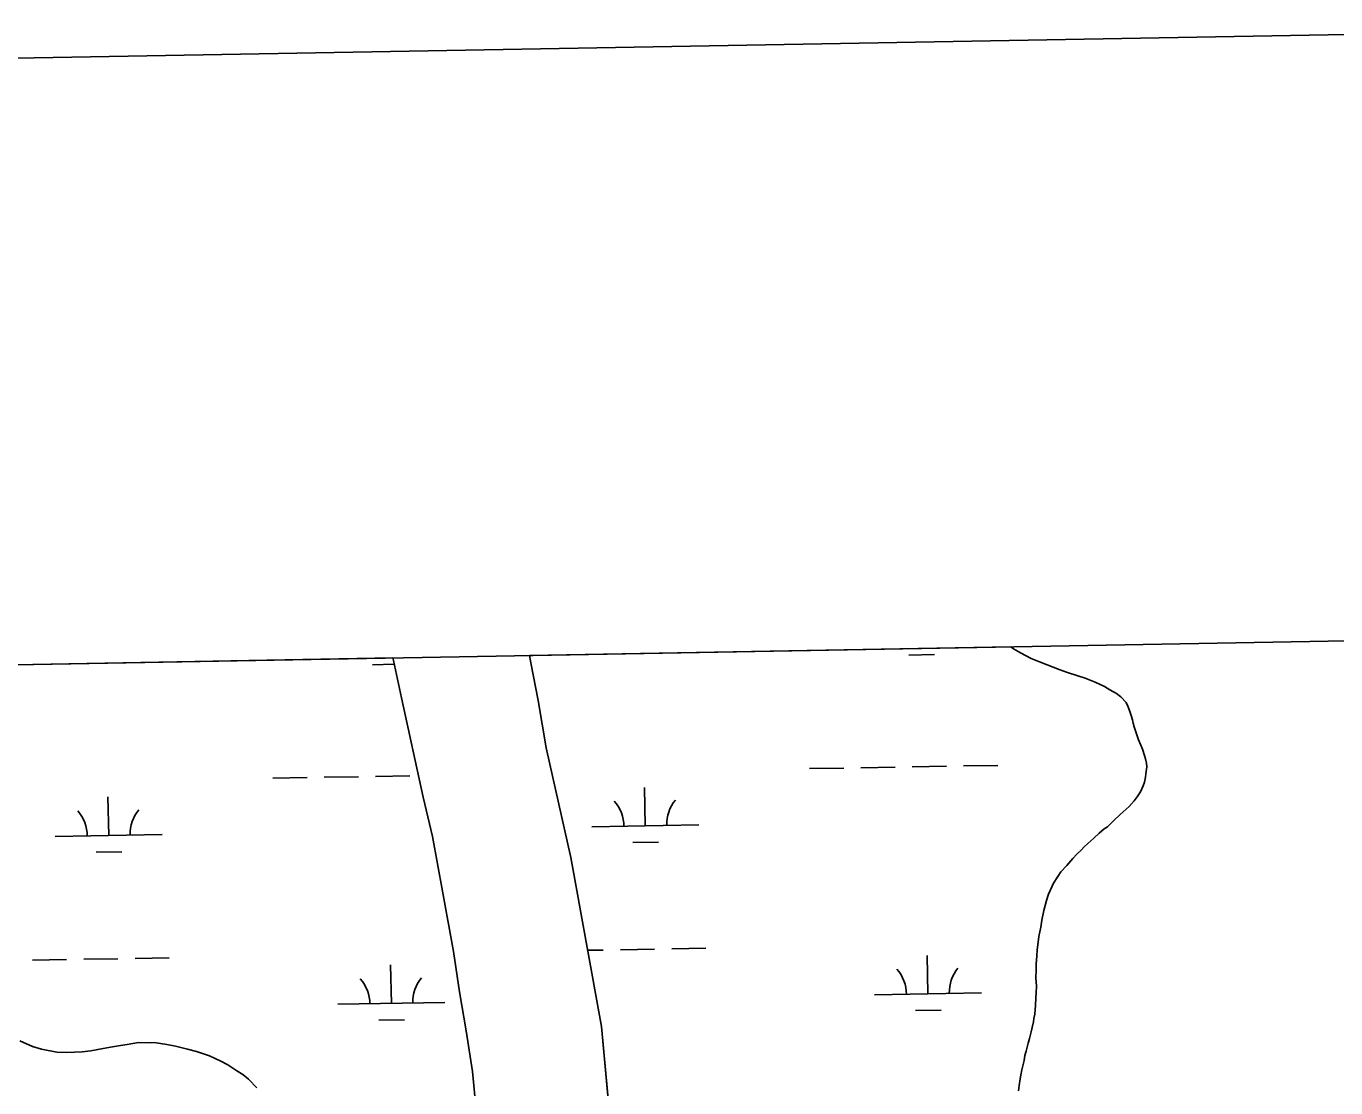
# Model space of a CAD drawing. Extents: x 3914892 to 3953151, y 242587 to 268572.
# Drawn here: x 3919221 to 3920446, y 265811 to 266804 of the extents above; entities that cross this region are included whole.
import ezdxf

# ---------------------------------------------------------------- set-up
doc = ezdxf.new("R2010")
doc.units = 0
for name, color, linetype in [('V-ANNO-SYMB', 7, 'Continuous'), ('V-GRID-FRAM', 7, 'Continuous'), ('V-TOPO-SHOR', 7, 'Continuous'), ('V-WETL-SWMP', 7, 'Continuous')]:
    doc.layers.add(name, color=color, linetype=linetype)

msp = doc.modelspace()

# ---------------------------------------------------------------- linework, layer by layer
at = {"layer": 'V-ANNO-SYMB'}
msp.add_lwpolyline([(3918645.8, 243844), (3951723.7, 244435.8), (3951313.8, 267348.7), (3918235.9, 266756.9), (3918645.8, 243844)], dxfattribs=at)
at = {"layer": 'V-GRID-FRAM'}
msp.add_lwpolyline([(3918836.6, 266200.2), (3950733.3, 266770.9), (3951066.5, 248591.3), (3919153.9, 248020.4), (3918836.6, 266200.2)], dxfattribs=at)
at = {"layer": 'V-TOPO-SHOR'}
for points in [[(3919642.2, 265790.3), (3919638.7, 265826.2), (3919632.7, 265864.4), (3919626.6, 265901), (3919620.8, 265938.6), (3919610.7, 265995), (3919601.4, 266046.2), (3919592.7, 266082.9), (3919572.2, 266176), (3919564.7, 266211), (3919564.3, 266213.3)], [(3919770.8, 265743.4), (3919759.4, 265868.4), (3919730.7, 266026.5), (3919707.6, 266129.2), (3919700.1, 266173.4), (3919693.3, 266208.8), (3919691.9, 266215.6)]]:
    msp.add_lwpolyline(points, dxfattribs=at)
at = {"layer": 'V-WETL-SWMP'}
for p, q in [((3919691.9, 266215.6), (3920142.3, 266223.6)), ((3920142.3, 266223.6), (3920144.6, 266221.8)), ((3918836.6, 266200.2), (3919564.3, 266213.3)), ((3919564.3, 266213.3), (3919564.7, 266211)), ((3919564.7, 266211), (3919572.2, 266176)), ((3919693.3, 266208.8), (3919691.9, 266215.6)), ((3920046.9, 266216), (3920070.9, 266216.4)), ((3920144.6, 266221.8), (3920151.2, 266218.1)), ((3920151.2, 266218.1), (3920161.2, 266212.9)), ((3920161.2, 266212.9), (3920168.9, 266209.5)), ((3919545.1, 266207), (3919565.5, 266207.4)), ((3919700.1, 266173.4), (3919693.3, 266208.8)), ((3920168.9, 266209.5), (3920176.2, 266206.8)), ((3920176.2, 266206.8), (3920187.3, 266202.6)), ((3920187.3, 266202.6), (3920194.3, 266199.9)), ((3920194.3, 266199.9), (3920204.7, 266196.5)), ((3920204.7, 266196.5), (3920211.7, 266194.5)), ((3920211.7, 266194.5), (3920221.1, 266190.7)), ((3920221.1, 266190.7), (3920229.7, 266186.6)), ((3920229.7, 266186.6), (3920234.9, 266183.6)), ((3919572.2, 266176), (3919592.7, 266082.9)), ((3920234.9, 266183.6), (3920241.1, 266179.9)), ((3920241.1, 266179.9), (3920244.9, 266177)), ((3920244.9, 266177), (3920250, 266171.5)), ((3919707.6, 266129.2), (3919700.1, 266173.4)), ((3920250, 266171.5), (3920251.7, 266168.3)), ((3920251.7, 266168.3), (3920253.3, 266164)), ((3920253.3, 266164), (3920254.6, 266159.4)), ((3920254.6, 266159.4), (3920255.9, 266155.5)), ((3920255.9, 266155.5), (3920256.5, 266152.3)), ((3920256.5, 266152.3), (3920257.4, 266148.8)), ((3920257.4, 266148.8), (3920258.4, 266145.9)), ((3920258.4, 266145.9), (3920260.3, 266140.3)), ((3920260.3, 266140.3), (3920261.6, 266136.7)), ((3919730.7, 266026.5), (3919707.6, 266129.2)), ((3920261.6, 266136.7), (3920263.6, 266131.7)), ((3920263.6, 266131.7), (3920265.2, 266127.8)), ((3920265.2, 266127.8), (3920267.2, 266122.1)), ((3920097.9, 266112.3), (3920129.9, 266112.8)), ((3920267.2, 266122.1), (3920268.1, 266118.9)), ((3920268.1, 266118.9), (3920269.1, 266114.7)), ((3920269.1, 266114.7), (3920269.3, 266111.5)), ((3919452.1, 266100.7), (3919484.1, 266101.3)), ((3919500.1, 266101.6), (3919532.1, 266102.1)), ((3919548.1, 266102.4), (3919580.1, 266103)), ((3919954, 266109.7), (3919986, 266110.3)), ((3920002, 266110.5), (3920034, 266111.1)), ((3920049.9, 266111.4), (3920081.9, 266112)), ((3920268, 266101.7), (3920267.1, 266097.1)), ((3920268.4, 266104.8), (3920268, 266101.7)), ((3920269.3, 266111.5), (3920268.4, 266104.8)), ((3919800.3, 266056.2), (3919799.7, 266092.2)), ((3920263.3, 266088.1), (3920260.4, 266083.3)), ((3920266, 266093.7), (3920263.3, 266088.1)), ((3920267.1, 266097.1), (3920266, 266093.7)), ((3919298.5, 266047.2), (3919297.8, 266083.2)), ((3919592.7, 266082.9), (3919601.4, 266046.2)), ((3920257.5, 266079.5), (3920252.7, 266074.4)), ((3920260.4, 266083.3), (3920257.5, 266079.5)), ((3920244.1, 266066.5), (3920238.6, 266061.1)), ((3920247.3, 266069.3), (3920244.1, 266066.5)), ((3920252.7, 266074.4), (3920247.3, 266069.3)), ((3919750.3, 266055.3), (3919850.3, 266057.1)), ((3920229.6, 266053.3), (3920224.9, 266049.2)), ((3920232.5, 266055.3), (3920229.6, 266053.3)), ((3920236.1, 266058.7), (3920232.5, 266055.3)), ((3920238.6, 266061.1), (3920236.1, 266058.7)), ((3919248.5, 266046.3), (3919348.5, 266048.1)), ((3919601.4, 266046.2), (3919610.7, 265995)), ((3919788.6, 266040.5), (3919812.6, 266041)), ((3920214.1, 266039.7), (3920210.8, 266036.6)), ((3920219.8, 266044.8), (3920214.1, 266039.7)), ((3920224.9, 266049.2), (3920219.8, 266044.8)), ((3919286.8, 266031.6), (3919310.8, 266032)), ((3920203.9, 266029.8), (3920200.3, 266025.6)), ((3920208.2, 266033.8), (3920203.9, 266029.8)), ((3920210.8, 266036.6), (3920208.2, 266033.8)), ((3919759.4, 265868.4), (3919730.7, 266026.5)), ((3920194.4, 266019.1), (3920189, 266013.3)), ((3920200.3, 266025.6), (3920194.4, 266019.1)), ((3920182, 266002.6), (3920180.8, 265999.9)), ((3920186, 266008.8), (3920182, 266002.6)), ((3920189, 266013.3), (3920186, 266008.8)), ((3919610.7, 265995), (3919620.8, 265938.6)), ((3920177.4, 265992.2), (3920175.5, 265986.3)), ((3920180.8, 265999.9), (3920177.4, 265992.2)), ((3920175.5, 265986.3), (3920173.1, 265976.9)), ((3920171.1, 265967.8), (3920170.2, 265961.5)), ((3920173.1, 265976.9), (3920171.1, 265967.8)), ((3920170.2, 265961.5), (3920168.5, 265952.7)), ((3919825, 265941.2), (3919857, 265941.8)), ((3920167.7, 265947.5), (3920166.7, 265940.1)), ((3920168.5, 265952.7), (3920167.7, 265947.5)), ((3919227.1, 265930.5), (3919259.1, 265931.1)), ((3919275.1, 265931.3), (3919307.1, 265931.9)), ((3919323.1, 265932.2), (3919355.1, 265932.8)), ((3919620.8, 265938.6), (3919626.6, 265901)), ((3919746.5, 265939.8), (3919761, 265940)), ((3919777, 265940.3), (3919809, 265940.9)), ((3920064.6, 265899), (3920064, 265935)), ((3920166.6, 265934.5), (3920166, 265926.8)), ((3920166.7, 265940.1), (3920166.6, 265934.5)), ((3919562.8, 265890.1), (3919562.1, 265926)), ((3920165.8, 265921.9), (3920165.6, 265913.8)), ((3920166, 265926.8), (3920165.8, 265921.9)), ((3920165.6, 265913.8), (3920166.1, 265906.4)), ((3920166.1, 265906.4), (3920165.9, 265899.7)), ((3919626.6, 265901), (3919632.7, 265864.4)), ((3920014.6, 265898.1), (3920114.6, 265899.9)), ((3920165.7, 265895.5), (3920165.1, 265887.8)), ((3920165.9, 265899.7), (3920165.7, 265895.5)), ((3919512.8, 265889.2), (3919612.8, 265890.9)), ((3920052.9, 265883.4), (3920076.9, 265883.8)), ((3920164.6, 265880.1), (3920163.7, 265875.9)), ((3920165, 265884.3), (3920164.6, 265880.1)), ((3920165.1, 265887.8), (3920165, 265884.3)), ((3919551, 265874.4), (3919575, 265874.8)), ((3919770.8, 265743.4), (3919759.4, 265868.4)), ((3920162.1, 265867.5), (3920161.3, 265863.6)), ((3920163.3, 265872.7), (3920162.1, 265867.5)), ((3920163.7, 265875.9), (3920163.3, 265872.7)), ((3919632.7, 265864.4), (3919638.7, 265826.2)), ((3920159.7, 265857.3), (3920158.5, 265852.8)), ((3920161.3, 265863.6), (3920159.7, 265857.3)), ((3919227.3, 265849.8), (3919215.5, 265855.1)), ((3919235.6, 265847.1), (3919227.3, 265849.8)), ((3919250, 265844.5), (3919235.6, 265847.1)), ((3919259.4, 265844.2), (3919250, 265844.5)), ((3919273.5, 265844.9), (3919259.4, 265844.2)), ((3919281.7, 265845.7), (3919273.5, 265844.9)), ((3919293.3, 265847.8), (3919281.7, 265845.7)), ((3919300, 265849), (3919293.3, 265847.8)), ((3919309.6, 265850.8), (3919300, 265849)), ((3919315.6, 265851.7), (3919309.6, 265850.8)), ((3919326.2, 265853.5), (3919315.6, 265851.7)), ((3919337.5, 265853.1), (3919326.2, 265853.5)), ((3919341, 265853.4), (3919337.5, 265853.1)), ((3919352.9, 265851.6), (3919341, 265853.4)), ((3919360.9, 265850), (3919352.9, 265851.6)), ((3919372.1, 265847.2), (3919360.9, 265850)), ((3919380.5, 265845.1), (3919372.1, 265847.2)), ((3919392.7, 265840.9), (3919380.5, 265845.1)), ((3920156.5, 265845.5), (3920155.3, 265841.3)), ((3920158.5, 265852.8), (3920156.5, 265845.5)), ((3919403.4, 265836), (3919392.7, 265840.9)), ((3919410, 265832.7), (3919403.4, 265836)), ((3919418.3, 265827.1), (3919410, 265832.7)), ((3920154.5, 265836.7), (3920152.4, 265828)), ((3920155.3, 265841.3), (3920154.5, 265836.7)), ((3919423.8, 265823.4), (3919418.3, 265827.1)), ((3919429.3, 265819.1), (3919423.8, 265823.4)), ((3919437.1, 265811.1), (3919429.3, 265819.1)), ((3919638.7, 265826.2), (3919642.2, 265790.3)), ((3920150.8, 265819.6), (3920149.9, 265813.3)), ((3920151.6, 265822.8), (3920150.8, 265819.6)), ((3920152.4, 265828), (3920151.6, 265822.8)), ((3920149.9, 265813.3), (3920149.4, 265808.4))]:
    msp.add_line(p, q, dxfattribs=at)
for centre, start, end in [((3919745.1, 266055.7), 0.2532, 41.7968), ((3919855.5, 266057.7), 140.2532, 181.7968), ((3919243.2, 266046.7), 0.2532, 41.7968), ((3919353.7, 266048.7), 140.2532, 181.7968), ((3920009.4, 265898.5), 0.2532, 41.7968), ((3920119.8, 265900.5), 140.2532, 181.7968), ((3919507.5, 265889.5), 0.2532, 41.7968), ((3919618, 265891.5), 140.2532, 181.7968)]:
    msp.add_arc(centre, 35.2, start, end, dxfattribs=at)

doc.saveas('drawing.dxf')
